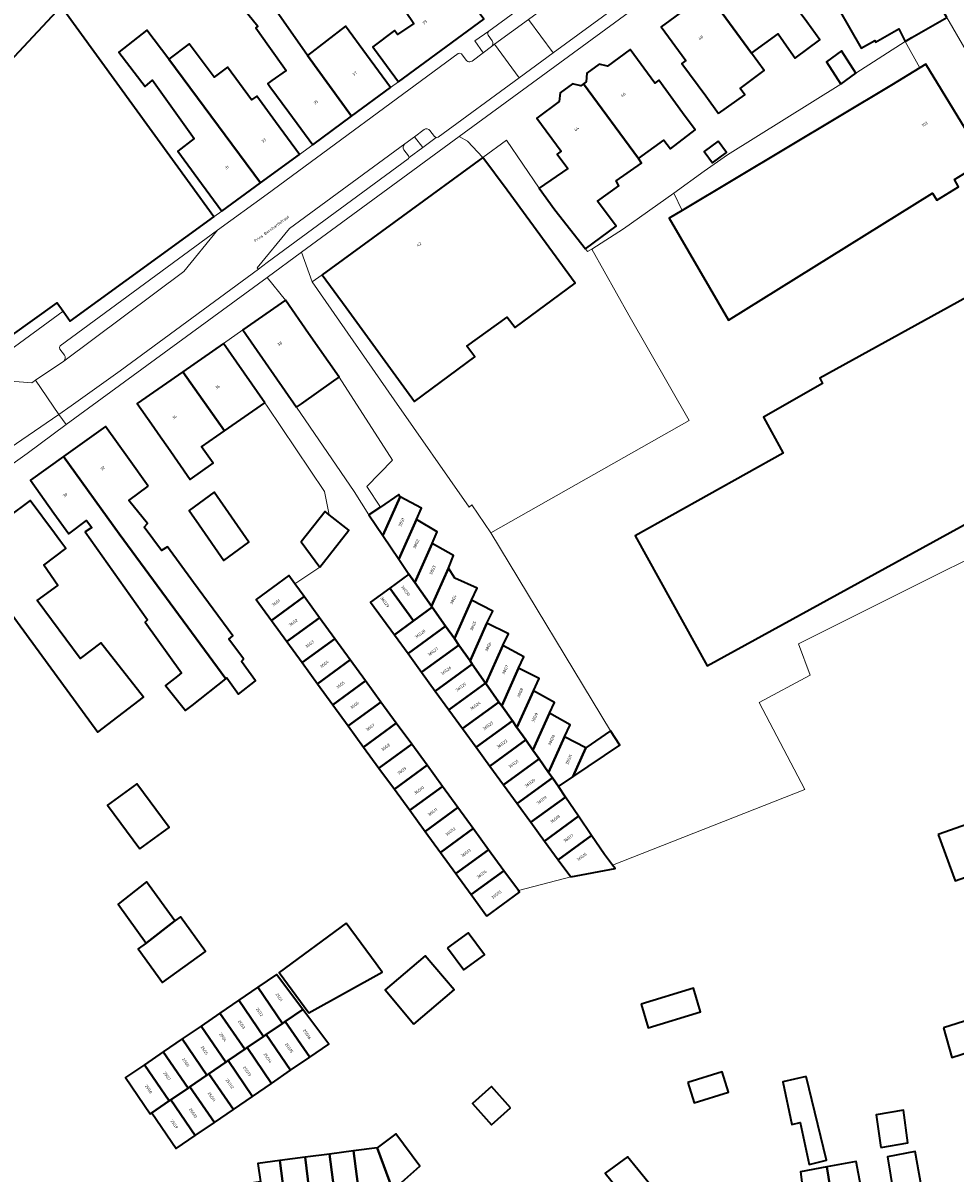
# Model space of a CAD drawing. Header units: metres. Extents: x 197700 to 204338, y 317132 to 325229.
# Tile 848 of 1056: x 202970 to 203085, y 319816 to 319958. Entities that reach past the tile are written whole.
import ezdxf
from ezdxf.enums import TextEntityAlignment as Align

# ---------------------------------------------------------------- set-up
doc = ezdxf.new("R2010")
doc.units = ezdxf.units.M
for name, color, linetype, lineweight in [('B-WE-GR-BEPLANTING_CULTUUR_BODEMBEDEKKER-GV', 90, 'Continuous', 18), ('B-WE-IE-TERREINAFSCHEIDING_KUNSTMATIG_HEKWERK-G', 20, 'IE-TERREINAFSCHEIDING-KUNSTMATIG', 18), ('B-WE-IE-TERREINAFSCHEIDING_KUNSTMATIG_MUUR-G', 90, 'IE-TERREINAFSCHEIDING-KUNSTMATIG-DICHT', 18), ('B-WE-OG-BEBOUWING-GV', 7, 'Continuous', 35), ('B-WE-OG-BEBOUWING-T18', 10, 'Continuous', 18), ('B-WE-OG-TERREIN_ERF-GV', 7, 'Continuous', 18), ('B-WE-OG-TOPOGRAFIE-T18', 10, 'Continuous', 18), ('B-WE-VH-VERHARDING_BETONSTRAATSTEEN-GV', 252, 'Continuous', 18), ('B-WE-VH-VERHARDING_GESLOTEN-GV', 252, 'Continuous', 18), ('B-WE-VH-VERHARDING_OPEN-GV', 252, 'Continuous', 18), ('B-WE-VH-VERHARDING_TEGEL-GV', 252, 'Continuous', 18)]:
    doc.layers.add(name, color=color, linetype=linetype, lineweight=lineweight)
doc.styles.add('NLCS-ISO-M200-T18', font='NLCS-ISO.ttf', dxfattribs={"height": 0.36})
doc.linetypes.add('IE-TERREINAFSCHEIDING-KUNSTMATIG', pattern='A,4,[82,NLCS.SHX,S=0.75,R=90,X=0,Y=0],4,-2', length=10)
doc.linetypes.add('IE-TERREINAFSCHEIDING-KUNSTMATIG-DICHT', pattern='A,8,-1,[82,NLCS.SHX,S=0.75,R=90,X=0,Y=0],-1', length=10)

msp = doc.modelspace()

# ---------------------------------------------------------------- linework, layer by layer
at = {"layer": 'B-WE-GR-BEPLANTING_CULTUUR_BODEMBEDEKKER-GV'}
for points in [[(203027.809, 319955.702), (203027.299, 319956.407), (203027.234, 319956.677), (203027.379, 319956.914), (203025.66, 319955.688), (203026.694, 319954.236)], [(203026.694, 319954.236), (203027.709, 319954.993)], [(203019.399, 319944.738), (203018.205, 319943.859), (203019.22, 319942.526), (203020.902, 319943.758)], [(203020.902, 319943.758), (203020.693, 319943.882), (203020.124, 319944.633)]]:
    msp.add_lwpolyline(points, dxfattribs=at)
for points in [[(203027.709, 319954.993, 0.4035144), (203027.809, 319955.702)], [(203020.124, 319944.633, 0.4069506), (203019.399, 319944.738)]]:
    msp.add_lwpolyline(points, format="xyb", dxfattribs=at)
at = {"layer": 'B-WE-IE-TERREINAFSCHEIDING_KUNSTMATIG_HEKWERK-G'}
for points in [[(203072.735, 319951.733), (203078.814, 319955.626)], [(203056.895, 319941.624), (203070.873, 319950.372)], [(203033.599, 319937.512), (203029.575, 319943.424), (203026.67, 319941.304)], [(203056.895, 319941.624), (203054.012, 319939.611)], [(203050.254, 319936.91), (203054.012, 319939.611)], [(203040.123, 319929.982), (203039.572, 319929.687), (203039.321, 319930.009)]]:
    msp.add_lwpolyline(points, dxfattribs=at)
at = {"layer": 'B-WE-IE-TERREINAFSCHEIDING_KUNSTMATIG_MUUR-G'}
msp.add_lwpolyline([(202967.541, 319917.016), (202974.808, 319922.34)], dxfattribs=at)
at = {"layer": 'B-WE-OG-BEBOUWING-GV'}
for points in [[(203013.259, 319954.678), (203016.226, 319950.64), (203026.773, 319958.392), (203023.812, 319962.421), (203018.355, 319969.847), (203012.915, 319965.688), (203016.17, 319960.799), (203018.134, 319957.849), (203016.13, 319956.492), (203015.737, 319956.987), (203013.06, 319954.948)], [(203083.967, 319958.609), (203082.348, 319961.405), (203078.566, 319967.88), (203069.236, 319962.093), (203073.408, 319954.813), (203075.065, 319955.752), (203075.169, 319955.526), (203078.047, 319957.182), (203078.814, 319955.626), (203079.651, 319956.11)], [(203054.417, 319961.655), (203059.862, 319954.19), (203063.134, 319956.589), (203064.457, 319954.696), (203065.254, 319953.553), (203068.275, 319955.849), (203066.668, 319958.038), (203063.699, 319962.081), (203063.215, 319961.726), (203060.167, 319965.877), (203057.392, 319963.84), (203056.371, 319964.067), (203054.839, 319962.977), (203054.739, 319961.892)], [(203005.653, 319942.877), (203010.425, 319946.391), (203005.004, 319953.913), (203001.142, 319959.357), (202997.983, 319963.284), (202995.673, 319961.47), (202998.854, 319957.516), (202998.62, 319957.328), (203000.225, 319955.052), (203002.345, 319952.048), (203000.576, 319950.81), (203000.071, 319950.457), (203000.357, 319950.068), (203002.688, 319946.903)], [(203055.783, 319946.73), (203059.01, 319949.035), (203058.431, 319949.827), (203061.424, 319952.056), (203059.862, 319954.19), (203054.417, 319961.655), (203054.095, 319961.418), (203053.07, 319961.647), (203051.538, 319960.556), (203051.439, 319959.468), (203048.668, 319957.434), (203051.716, 319953.283), (203051.232, 319952.928), (203054.192, 319948.897)], [(202960.005, 319923.518), (202961.628, 319925.286), (202964.797, 319922.386), (202968.277, 319919.201), (202974.085, 319923.35), (202974.808, 319922.34), (202975.692, 319921.104), (202993.426, 319933.961), (202990.491, 319938.009), (202974.572, 319959.964), (202955.938, 319940.076), (202949.686, 319933.401), (202949.776, 319933.318), (202949.573, 319933.097)], [(202987.863, 319953.435), (202985.148, 319957.042), (202981.685, 319954.318), (202984.923, 319950.066), (202985.856, 319950.846), (202991.008, 319943.644), (202988.963, 319942.102), (202991.461, 319938.69), (202994.415, 319934.656), (202999.19, 319938.153)], [(203010.425, 319946.391), (203015.255, 319949.949), (203012.29, 319953.975), (203009.675, 319957.526), (203005.004, 319953.913)], [(203001.045, 319945.709), (202998.73, 319948.87), (202998.072, 319948.423), (202995.107, 319952.438), (202993.468, 319951.227), (202990.378, 319955.349), (202987.863, 319953.435), (202999.19, 319938.153), (203003.999, 319941.675)], [(203039.077, 319950.403), (203045.891, 319941.165), (203048.995, 319943.434), (203049.818, 319942.351), (203052.882, 319944.697), (203051.336, 319946.806), (203048.38, 319950.838), (203047.896, 319950.483), (203044.85, 319954.636), (203042.055, 319952.587), (203041.031, 319952.815), (203039.499, 319951.725), (203039.4, 319950.64)], [(203070.873, 319950.372), (203072.735, 319951.733), (203070.981, 319954.473), (203069.118, 319953.112)], [(203080.654, 319952.372), (203077.123, 319950.215), (203051.274, 319934.748), (203049.678, 319933.793), (203056.996, 319921.232), (203082.192, 319936.887), (203082.72, 319936.038), (203085.419, 319937.693), (203084.904, 319938.567), (203088.688, 319940.88), (203081.39, 319952.822)], [(203045.891, 319941.165), (203039.077, 319950.403), (203038.754, 319950.166), (203037.73, 319950.395), (203036.198, 319949.304), (203036.099, 319948.219), (203033.313, 319946.176), (203036.323, 319942.071), (203035.839, 319941.717), (203037.133, 319939.952), (203033.599, 319937.512), (203035.549, 319934.841), (203039.321, 319930.009), (203043.121, 319932.816), (203040.823, 319935.926), (203043.438, 319937.808), (203043.11, 319938.409), (203046.264, 319940.589)], [(203055.724, 319943.32), (203053.977, 319942.022), (203055.01, 319940.632), (203056.757, 319941.929)], [(203029.646, 319937.286), (203026.67, 319941.304), (203006.805, 319926.795), (203009.754, 319922.757), (203018.222, 319911.162), (203025.674, 319916.684), (203024.677, 319917.985), (203029.649, 319921.578), (203030.627, 319920.288), (203038.059, 319925.766)], [(203089.606, 319925.831), (203085.23, 319923.412), (203068.272, 319914.038), (203068.599, 319913.394), (203061.344, 319909.25), (203063.763, 319904.774), (203045.472, 319894.593), (203054.354, 319878.506), (203097.085, 319901.962), (203101.462, 319904.381)], [(203003.616, 319910.46), (203004.243, 319910.894), (203008.263, 319913.703), (203008.887, 319914.164), (203005.121, 319919.565), (203002.261, 319923.666), (202997.011, 319920.004)], [(202999.723, 319911.007), (202994.615, 319918.348), (202989.605, 319914.849), (202994.75, 319907.546)], [(202989.605, 319914.849), (202983.964, 319910.91), (202985.699, 319908.426), (202986.827, 319906.811), (202987.723, 319905.528), (202990.511, 319901.536), (202993.347, 319903.552), (202991.915, 319905.566), (202994.75, 319907.546)], [(202985.299, 319900.716), (202982.952, 319904.009), (202980.05, 319908.081), (202974.829, 319904.36), (202981.711, 319894.83), (202994.899, 319876.925), (202995.039, 319877.035), (202996.471, 319875.027), (202998.572, 319876.679), (202996.819, 319879.049), (202997.073, 319879.372), (202995.266, 319881.834), (202995.75, 319882.222), (202990.928, 319888.815), (202987.698, 319893.231), (202986.949, 319892.752), (202984.813, 319895.666), (202985.221, 319896.114), (202982.909, 319898.955)], [(202973.658, 319897.385), (202975.487, 319894.818), (202977.701, 319896.467), (202978.329, 319895.624), (202977.52, 319895.069), (202985.243, 319884.2), (202984.94, 319883.928), (202989.419, 319877.66), (202988.922, 319877.265), (202987.448, 319876.092), (202989.909, 319872.991), (202990.737, 319873.643), (202994.899, 319876.925), (202981.711, 319894.83), (202974.829, 319904.36), (202970.756, 319901.457)], [(202991.591, 319895.94), (202994.652, 319891.539), (202997.752, 319893.811), (202993.472, 319899.967), (202990.372, 319897.693)], [(203016.432, 319899.386), (203016.288, 319899.671), (203014.014, 319898.132), (203012.577, 319897.16), (203014.3, 319894.614)], [(202962.579, 319891.934), (202962.704, 319892.025), (202967.436, 319885.699), (202967.718, 319885.898), (202970.271, 319882.403), (202979.085, 319870.334), (202984.75, 319874.64), (202979.448, 319881.364), (202976.925, 319879.43), (202971.591, 319886.598), (202974.158, 319888.453), (202972.403, 319890.967), (202975.155, 319893.004), (202974.405, 319894.013), (202973.729, 319894.922), (202970.746, 319898.934), (202967.972, 319896.872), (202966.705, 319898.534), (202960.857, 319894.329), (202961.434, 319893.526)], [(203018.457, 319896.596), (203019.089, 319898.01), (203016.432, 319899.386), (203014.3, 319894.614), (203016.27, 319891.702)], [(203006.512, 319890.695), (203010.088, 319895.262), (203007.683, 319897.16), (203007.168, 319897.567), (203004.223, 319893.835)], [(203020.413, 319893.616), (203021.005, 319895.054), (203018.457, 319896.596), (203016.27, 319891.702), (203017.518, 319889.857), (203018.261, 319888.802)], [(203022.405, 319890.587), (203023.013, 319892.15), (203020.413, 319893.616), (203018.261, 319888.802), (203020.308, 319885.896)], [(203017.518, 319889.857), (203015.146, 319888.128), (203018.092, 319884.088), (203020.397, 319885.769), (203020.308, 319885.896), (203018.261, 319888.802)], [(203025.251, 319886.629), (203025.935, 319888.118), (203023.208, 319889.359), (203022.405, 319890.587), (203020.308, 319885.896), (203020.397, 319885.769), (203022.047, 319883.426), (203023.131, 319881.887)], [(203003.409, 319888.666), (203002.673, 319889.676), (202998.633, 319886.73), (203000.532, 319884.126), (203004.572, 319887.072)], [(203000.532, 319884.126), (203002.431, 319881.521), (203006.471, 319884.467), (203004.572, 319887.072)], [(203015.719, 319882.358), (203018.092, 319884.088), (203015.146, 319888.128), (203012.774, 319886.398)], [(203015.719, 319882.358), (203017.407, 319880.043), (203022.047, 319883.426), (203020.397, 319885.769), (203018.092, 319884.088)], [(203027.164, 319883.814), (203027.881, 319885.269), (203025.251, 319886.629), (203023.131, 319881.887), (203023.697, 319881.083), (203025.071, 319879.133)], [(203008.369, 319881.863), (203006.471, 319884.467), (203002.431, 319881.521), (203004.329, 319878.917)], [(203022.047, 319883.426), (203017.407, 319880.043), (203019.095, 319877.728), (203023.697, 319881.083), (203023.131, 319881.887)], [(203029.131, 319881.029), (203029.838, 319882.474), (203027.164, 319883.814), (203025.071, 319879.133), (203025.347, 319878.741), (203026.997, 319876.398), (203027.036, 319876.343)], [(203004.329, 319878.917), (203006.228, 319876.313), (203010.268, 319879.259), (203008.369, 319881.863)], [(203020.783, 319875.412), (203025.347, 319878.741), (203025.071, 319879.133), (203023.697, 319881.083), (203019.095, 319877.728)], [(203031.075, 319878.247), (203031.727, 319879.63), (203029.131, 319881.029), (203027.036, 319876.343), (203028.647, 319874.055), (203028.986, 319873.574)], [(203006.228, 319876.313), (203008.127, 319873.709), (203012.167, 319876.655), (203010.268, 319879.259)], [(203022.471, 319873.097), (203026.997, 319876.398), (203025.347, 319878.741), (203020.783, 319875.412)], [(203030.297, 319871.713), (203030.868, 319870.902), (203032.891, 319875.428), (203033.596, 319876.944), (203031.075, 319878.247), (203028.986, 319873.574)], [(203012.167, 319876.655), (203008.127, 319873.709), (203010.026, 319871.104), (203014.066, 319874.05)], [(203026.997, 319876.398), (203022.471, 319873.097), (203024.158, 319870.782), (203028.647, 319874.055), (203027.036, 319876.343)], [(203030.868, 319870.902), (203031.947, 319869.37), (203032.828, 319868.12), (203034.873, 319872.696), (203035.525, 319873.978), (203032.891, 319875.428)], [(203010.026, 319871.104), (203011.925, 319868.5), (203015.965, 319871.446), (203014.066, 319874.05)], [(203024.158, 319870.782), (203025.846, 319868.467), (203030.297, 319871.713), (203028.986, 319873.574), (203028.647, 319874.055)], [(203036.732, 319869.745), (203037.46, 319871.247), (203034.873, 319872.696), (203032.828, 319868.12), (203033.597, 319867.027), (203034.772, 319865.359)], [(203011.925, 319868.5), (203013.823, 319865.896), (203017.863, 319868.842), (203015.965, 319871.446)], [(203031.947, 319869.37), (203030.868, 319870.902), (203030.297, 319871.713), (203025.846, 319868.467), (203027.534, 319866.152)], [(203037.788, 319864.832), (203043.566, 319868.723), (203042.438, 319870.501), (203039.376, 319868.386)], [(203013.823, 319865.896), (203015.722, 319863.291), (203019.762, 319866.237), (203017.863, 319868.842)], [(203033.597, 319867.027), (203032.828, 319868.12), (203031.947, 319869.37), (203027.534, 319866.152), (203029.221, 319863.837)], [(203039.376, 319868.386), (203036.732, 319869.745), (203034.772, 319865.359), (203035.247, 319864.685), (203035.994, 319863.624), (203037.788, 319864.832)], [(203029.221, 319863.837), (203030.909, 319861.522), (203035.247, 319864.685), (203034.772, 319865.359), (203033.597, 319867.027)], [(203015.722, 319863.291), (203017.621, 319860.687), (203021.661, 319863.633), (203019.762, 319866.237)], [(203036.874, 319862.325), (203035.994, 319863.624), (203035.247, 319864.685), (203030.909, 319861.522), (203032.597, 319859.206)], [(202984.264, 319855.909), (202987.908, 319858.568), (202983.925, 319863.969), (202980.281, 319861.311)], [(203017.621, 319860.687), (203019.52, 319858.083), (203023.56, 319861.029), (203021.661, 319863.633)], [(203034.284, 319856.891), (203038.483, 319859.952), (203036.874, 319862.325), (203032.597, 319859.206)], [(203019.52, 319858.083), (203021.419, 319855.479), (203025.459, 319858.425), (203023.56, 319861.029)], [(203038.483, 319859.952), (203034.284, 319856.891), (203035.972, 319854.576), (203040.091, 319857.579)], [(203082.92, 319857.68), (203084.984, 319851.969), (203090.705, 319853.993), (203088.641, 319859.703)], [(203025.459, 319858.425), (203021.419, 319855.479), (203023.317, 319852.874), (203027.357, 319855.82)], [(203037.515, 319852.46), (203042.999, 319853.479), (203042.665, 319853.923), (203041.697, 319855.21), (203040.091, 319857.579), (203035.972, 319854.576)], [(203029.256, 319853.216), (203027.357, 319855.82), (203023.317, 319852.874), (203025.216, 319850.27)], [(203027.147, 319847.622), (203031.187, 319850.568), (203031.046, 319850.761), (203029.256, 319853.216), (203025.216, 319850.27)], [(202988.602, 319847.028), (202985.119, 319851.847), (202981.587, 319849.094), (202985.07, 319844.275)], [(202988.602, 319847.028), (202985.07, 319844.275), (202984.071, 319843.565), (202987.062, 319839.438), (202992.377, 319843.262), (202989.304, 319847.533)], [(203009.777, 319846.729), (203001.497, 319840.673), (203005.154, 319835.674), (203014.212, 319840.701), (203013.468, 319841.712)], [(203022.306, 319843.703), (203024.318, 319840.976), (203026.85, 319842.844), (203024.838, 319845.571)], [(203018.145, 319834.287), (203023.099, 319838.5), (203019.523, 319842.706), (203014.566, 319838.497)], [(203001.895, 319834.357), (203002.25, 319834.599), (203004.417, 319836.08), (203001.175, 319840.417), (202998.843, 319838.824)], [(202999.893, 319832.989), (203001.895, 319834.357), (202998.843, 319838.824), (202996.511, 319837.23), (202999.563, 319832.763)], [(203046.205, 319836.729), (203047.093, 319833.835), (203053.547, 319835.816), (203052.659, 319838.709)], [(202997.536, 319831.378), (202999.563, 319832.763), (202996.511, 319837.23), (202994.178, 319835.636), (202997.23, 319831.169)], [(203004.417, 319836.08), (203002.25, 319834.599), (203005.268, 319830.183), (203007.622, 319831.791)], [(203083.555, 319833.817), (203084.578, 319830.168), (203093.811, 319833.111), (203092.788, 319836.761)], [(202994.898, 319829.575), (202995.179, 319829.767), (202997.23, 319831.169), (202994.178, 319835.636), (202991.846, 319834.042)], [(202999.893, 319832.989), (203002.911, 319828.572), (203005.268, 319830.183), (203002.25, 319834.599), (203001.895, 319834.357)], [(202992.821, 319828.156), (202994.898, 319829.575), (202991.846, 319834.042), (202989.513, 319832.448), (202992.565, 319827.981)], [(203000.554, 319826.961), (203002.911, 319828.572), (202999.893, 319832.989), (202999.563, 319832.763), (202997.536, 319831.378)], [(202992.565, 319827.981), (202989.513, 319832.448), (202987.181, 319830.855), (202990.233, 319826.388), (202990.464, 319826.546)], [(202987.181, 319830.855), (202984.848, 319829.261), (202987.9, 319824.793), (202988.107, 319824.935), (202990.233, 319826.388)], [(202998.197, 319825.35), (203000.554, 319826.961), (202997.536, 319831.378), (202997.23, 319831.169), (202995.179, 319829.767)], [(202985.75, 319823.324), (202987.9, 319824.793), (202984.848, 319829.261), (202982.516, 319827.667), (202985.568, 319823.2)], [(202994.898, 319829.575), (202992.821, 319828.156), (202995.84, 319823.739), (202998.197, 319825.35), (202995.179, 319829.767)], [(202993.482, 319822.129), (202995.84, 319823.739), (202992.821, 319828.156), (202992.565, 319827.981), (202990.464, 319826.546)], [(203051.977, 319827.076), (203052.746, 319824.572), (203056.982, 319825.872), (203056.213, 319828.376)], [(203066.576, 319827.822), (203063.703, 319827.155), (203064.806, 319821.896), (203065.862, 319822.138), (203066.954, 319816.955), (203069.091, 319817.483)], [(202993.482, 319822.129), (202990.464, 319826.546), (202990.233, 319826.388), (202988.107, 319824.935), (202991.125, 319820.518)], [(203030.06, 319823.943), (203027.709, 319826.575), (203025.357, 319824.473), (203027.709, 319821.842)], [(202985.75, 319823.324), (202988.768, 319818.907), (202991.125, 319820.518), (202988.107, 319824.935), (202987.9, 319824.793)], [(203075.815, 319819.03), (203079.175, 319819.631), (203078.619, 319823.669), (203075.259, 319823.068)], [(203013.59, 319819.021), (203015.532, 319813.772), (203018.878, 319816.726), (203015.893, 319820.736)], [(203015.532, 319813.772), (203013.59, 319819.021), (203010.658, 319818.63), (203011.388, 319813.221)], [(203001.585, 319817.419), (202998.868, 319817.057), (202999.171, 319814.784), (202993.891, 319814.079), (202994.296, 319810.961), (202999.254, 319811.607), (203002.28, 319812.01)], [(203005.381, 319812.422), (203004.722, 319817.838), (203001.585, 319817.419), (203002.28, 319812.01)], [(203004.722, 319817.838), (203005.381, 319812.422), (203008.424, 319812.827), (203007.704, 319818.236)], [(203008.424, 319812.827), (203011.388, 319813.221), (203010.658, 319818.63), (203007.704, 319818.236)], [(203044.418, 319812.615), (203048.193, 319807.971), (203047.985, 319807.791), (203049.282, 319806.356), (203050.709, 319797.096), (203057.95, 319798.156), (203056.465, 319807.395), (203053.346, 319806.975), (203052.114, 319808.497), (203047.056, 319814.749), (203044.504, 319817.903), (203041.761, 319815.884)], [(203076.114, 319810.565), (203075.868, 319812.394), (203073.757, 319812.075), (203072.773, 319817.298), (203069.135, 319816.634), (203071.768, 319800.304), (203077.403, 319801.245)], [(203083.051, 319802.188), (203082.228, 319807.12), (203081.499, 319811.491), (203081.335, 319811.421), (203080.062, 319818.528), (203076.624, 319817.909), (203077.814, 319810.844), (203076.114, 319810.565), (203077.403, 319801.245)], [(203065.314, 319799.235), (203065.679, 319799.288), (203071.768, 319800.304), (203069.135, 319816.634), (203065.905, 319816.044), (203066.512, 319811.241), (203064.959, 319811.014), (203065.297, 319808.792), (203064.319, 319808.632), (203063.784, 319808.544)]]:
    msp.add_lwpolyline(points, close=True, dxfattribs=at)
at = {"layer": 'B-WE-OG-TERREIN_ERF-GV'}
for points in [[(202955.938, 319940.076), (202974.572, 319959.964), (202990.491, 319938.009), (202993.426, 319933.961), (202994.415, 319934.656), (202991.461, 319938.69), (202988.963, 319942.102), (202991.008, 319943.644), (202985.856, 319950.846), (202984.923, 319950.066), (202981.685, 319954.318), (202985.148, 319957.042), (202987.863, 319953.435), (202990.378, 319955.349), (202993.468, 319951.227), (202995.107, 319952.438), (202998.072, 319948.423), (202998.73, 319948.87), (203001.045, 319945.709), (203003.999, 319941.675), (203005.653, 319942.877), (203002.688, 319946.903), (203000.357, 319950.068), (203000.071, 319950.457), (203000.576, 319950.81), (203002.345, 319952.048), (203000.225, 319955.052), (202998.62, 319957.328), (202998.854, 319957.516), (202995.673, 319961.47)], [(203001.142, 319959.357), (203005.004, 319953.913), (203009.675, 319957.526), (203012.29, 319953.975), (203015.255, 319949.949), (203016.226, 319950.64), (203013.259, 319954.678), (203013.06, 319954.948), (203015.737, 319956.987), (203016.13, 319956.492), (203018.134, 319957.849), (203016.17, 319960.799)], [(203002.431, 319881.521), (203000.532, 319884.126), (202998.633, 319886.73), (203002.673, 319889.676), (203003.409, 319888.666), (203006.512, 319890.695), (203004.223, 319893.835), (203007.168, 319897.567), (203007.683, 319897.16), (203007.086, 319900.051), (203000, 319910.597), (202999.723, 319911.007), (202994.75, 319907.546), (202991.915, 319905.566), (202993.347, 319903.552), (202990.511, 319901.536), (202987.723, 319905.528), (202986.827, 319906.811), (202985.699, 319908.426), (202983.964, 319910.91), (202989.605, 319914.849), (202994.615, 319918.348), (202997.011, 319920.004), (203002.261, 319923.666), (203000, 319926.493), (202975.193, 319908.308), (202970.362, 319904.766), (202963.381, 319899.791)], [(203103.731, 319900.267), (203065.667, 319881.228), (203067.082, 319877.353), (203060.769, 319873.992), (203066.442, 319863.239), (203042.665, 319853.923), (203042.999, 319853.479), (203037.515, 319852.46), (203031.046, 319850.761), (203031.187, 319850.568), (203027.147, 319847.622), (203025.216, 319850.27), (203023.317, 319852.874), (203021.419, 319855.479), (203019.52, 319858.083), (203017.621, 319860.687), (203015.722, 319863.291), (203013.823, 319865.896), (203011.925, 319868.5), (203010.026, 319871.104), (203008.127, 319873.709), (203006.228, 319876.313), (203004.329, 319878.917), (203002.431, 319881.521)], [(202967.972, 319896.872), (202970.746, 319898.934), (202973.729, 319894.922), (202974.405, 319894.013), (202975.155, 319893.004), (202972.403, 319890.967), (202974.158, 319888.453), (202971.591, 319886.598), (202976.925, 319879.43), (202979.448, 319881.364), (202984.75, 319874.64), (202979.085, 319870.334), (202970.271, 319882.403), (202967.718, 319885.898)], [(203041.761, 319815.884), (203044.504, 319817.903), (203047.056, 319814.749)], [(203066.512, 319811.241), (203065.905, 319816.044), (203069.135, 319816.634), (203072.773, 319817.298), (203073.757, 319812.075)], [(203077.814, 319810.844), (203076.624, 319817.909), (203080.062, 319818.528), (203081.335, 319811.421)]]:
    msp.add_lwpolyline(points, dxfattribs=at)
for points in [[(203005.564, 319925.934), (203015.703, 319911.392), (203024.965, 319898.102), (203025.31, 319898.409), (203027.633, 319894.952), (203052.155, 319908.822), (203044.678, 319921.811), (203040.123, 319929.982), (203039.572, 319929.687), (203039.321, 319930.009), (203035.549, 319934.841), (203033.599, 319937.512), (203029.575, 319943.424), (203026.67, 319941.304), (203029.646, 319937.286), (203038.059, 319925.766), (203030.627, 319920.288), (203029.649, 319921.578), (203024.677, 319917.985), (203025.674, 319916.684), (203018.222, 319911.162), (203009.754, 319922.757), (203006.805, 319926.795)], [(203012.577, 319897.16), (203014.014, 319898.132), (203012.31, 319900.653), (203015.472, 319903.919), (203008.887, 319914.164), (203008.263, 319913.703), (203004.243, 319910.894), (203003.616, 319910.46), (203010.755, 319900.054)], [(202982.952, 319904.009), (202985.299, 319900.716), (202982.909, 319898.955), (202985.221, 319896.114), (202984.813, 319895.666), (202986.949, 319892.752), (202987.698, 319893.231), (202990.928, 319888.815), (202995.75, 319882.222), (202995.266, 319881.834), (202997.073, 319879.372), (202996.819, 319879.049), (202998.572, 319876.679), (202996.471, 319875.027), (202995.039, 319877.035), (202994.899, 319876.925), (202990.737, 319873.643), (202989.909, 319872.991), (202987.448, 319876.092), (202988.922, 319877.265), (202989.419, 319877.66), (202984.94, 319883.928), (202985.243, 319884.2), (202977.52, 319895.069), (202978.329, 319895.624), (202977.701, 319896.467), (202975.487, 319894.818), (202973.658, 319897.385), (202970.756, 319901.457), (202974.829, 319904.36), (202980.05, 319908.081)], [(202994.652, 319891.539), (202991.591, 319895.94), (202990.372, 319897.693), (202993.472, 319899.967), (202997.752, 319893.811)], [(202984.264, 319855.909), (202980.281, 319861.311), (202983.925, 319863.969), (202987.908, 319858.568)], [(203082.92, 319857.68), (203088.641, 319859.703), (203090.705, 319853.993), (203084.984, 319851.969)], [(202985.119, 319851.847), (202988.602, 319847.028), (202989.304, 319847.533), (202992.377, 319843.262), (202987.062, 319839.438), (202984.071, 319843.565), (202985.07, 319844.275), (202981.587, 319849.094)], [(203013.468, 319841.712), (203014.212, 319840.701), (203005.154, 319835.674), (203001.497, 319840.673), (203009.777, 319846.729)], [(203022.306, 319843.703), (203024.838, 319845.571), (203026.85, 319842.844), (203024.318, 319840.976)], [(203018.145, 319834.287), (203014.566, 319838.497), (203019.523, 319842.706), (203023.099, 319838.5)], [(203002.911, 319828.572), (203000.554, 319826.961), (202998.197, 319825.35), (202995.84, 319823.739), (202993.482, 319822.129), (202991.125, 319820.518), (202988.768, 319818.907), (202985.75, 319823.324), (202985.568, 319823.2), (202982.516, 319827.667), (202984.848, 319829.261), (202987.181, 319830.855), (202989.513, 319832.448), (202991.846, 319834.042), (202994.178, 319835.636), (202996.511, 319837.23), (202998.843, 319838.824), (203001.175, 319840.417), (203004.417, 319836.08), (203007.622, 319831.791), (203005.268, 319830.183)], [(203047.093, 319833.835), (203046.205, 319836.729), (203052.659, 319838.709), (203053.547, 319835.816)], [(203083.555, 319833.817), (203092.788, 319836.761), (203093.811, 319833.111), (203084.578, 319830.168)], [(203052.746, 319824.572), (203051.977, 319827.076), (203056.213, 319828.376), (203056.982, 319825.872)], [(203066.576, 319827.822), (203069.091, 319817.483), (203066.954, 319816.955), (203065.862, 319822.138), (203064.806, 319821.896), (203063.703, 319827.155)], [(203027.709, 319826.575), (203030.06, 319823.943), (203027.709, 319821.842), (203025.357, 319824.473)], [(203075.815, 319819.03), (203075.259, 319823.068), (203078.619, 319823.669), (203079.175, 319819.631)], [(203011.388, 319813.221), (203008.424, 319812.827), (203005.381, 319812.422), (203002.28, 319812.01), (202999.254, 319811.607), (202994.296, 319810.961), (202993.891, 319814.079), (202999.171, 319814.784), (202998.868, 319817.057), (203001.585, 319817.419), (203004.722, 319817.838), (203007.704, 319818.236), (203010.658, 319818.63), (203013.59, 319819.021), (203015.893, 319820.736), (203018.878, 319816.726), (203015.532, 319813.772)]]:
    msp.add_lwpolyline(points, close=True, dxfattribs=at)
at = {"layer": 'B-WE-VH-VERHARDING_BETONSTRAATSTEEN-GV'}
for points in [[(203062.924, 319981.372), (203062.372, 319982.144), (203062.197, 319982.252), (203061.997, 319982.204), (203039.348, 319965.667), (203027.379, 319956.914), (203027.234, 319956.677), (203027.299, 319956.407), (203027.809, 319955.702)], [(203027.709, 319954.993), (203028.112, 319955.288), (203032.31, 319958.355), (203063.232, 319980.951), (203063.612, 319981.237)]]:
    msp.add_lwpolyline(points, dxfattribs=at)
for points in [[(203065.235, 319982.435), (203063.612, 319981.237), (203063.232, 319980.951), (203032.31, 319958.355), (203035.339, 319954.222), (203046.009, 319962.041), (203066.241, 319976.835), (203068.828, 319978.727), (203065.807, 319982.857)], [(202971.405, 319913.792), (202970.95, 319913.482), (202965.112, 319913.936), (202964.823, 319914.345), (202960.591, 319911.438), (202960.876, 319911.027), (202959.001, 319905.325), (202958.507, 319904.983), (202961.42, 319900.782), (202974.273, 319909.582)]]:
    msp.add_lwpolyline(points, close=True, dxfattribs=at)
msp.add_lwpolyline([(203027.809, 319955.702, -0.4035144), (203027.709, 319954.993)], format="xyb", dxfattribs=at)
at = {"layer": 'B-WE-VH-VERHARDING_GESLOTEN-GV'}
for points in [[(203094.258, 319940.866), (203083.967, 319958.609), (203079.651, 319956.11), (203078.814, 319955.626), (203080.654, 319952.372), (203081.39, 319952.822), (203088.688, 319940.88), (203084.904, 319938.567), (203085.419, 319937.693), (203082.72, 319936.038), (203082.192, 319936.887), (203056.996, 319921.232), (203049.678, 319933.793), (203051.274, 319934.748), (203050.254, 319936.91), (203044.019, 319932.497), (203040.123, 319929.982), (203044.678, 319921.811), (203052.155, 319908.822), (203027.633, 319894.952), (203042.438, 319870.501), (203043.566, 319868.723), (203037.788, 319864.832), (203035.994, 319863.624), (203036.874, 319862.325), (203038.483, 319859.952), (203040.091, 319857.579), (203041.697, 319855.21), (203042.665, 319853.923), (203066.442, 319863.239), (203060.769, 319873.992), (203067.082, 319877.353), (203065.667, 319881.228), (203103.731, 319900.267)], [(203097.085, 319901.962), (203054.354, 319878.506), (203045.472, 319894.593), (203063.763, 319904.774), (203061.344, 319909.25), (203068.599, 319913.394), (203068.272, 319914.038), (203085.23, 319923.412)]]:
    msp.add_lwpolyline(points, dxfattribs=at)
for points in [[(203016.432, 319899.386), (203019.089, 319898.01), (203018.457, 319896.596), (203021.005, 319895.054), (203020.413, 319893.616), (203023.013, 319892.15), (203022.405, 319890.587), (203023.208, 319889.359), (203025.935, 319888.118), (203025.251, 319886.629), (203027.881, 319885.269), (203027.164, 319883.814), (203029.838, 319882.474), (203029.131, 319881.029), (203031.727, 319879.63), (203031.075, 319878.247), (203033.596, 319876.944), (203032.891, 319875.428), (203035.525, 319873.978), (203034.873, 319872.696), (203037.46, 319871.247), (203036.732, 319869.745), (203039.376, 319868.386), (203042.438, 319870.501), (203027.633, 319894.952), (203025.31, 319898.409), (203024.965, 319898.102), (203015.703, 319911.392), (203005.564, 319925.934), (203004.263, 319929.618), (203000, 319926.493), (203002.261, 319923.666), (203005.121, 319919.565), (203008.887, 319914.164), (203015.472, 319903.919), (203012.31, 319900.653), (203014.014, 319898.132), (203016.288, 319899.671)], [(203025.846, 319868.467), (203024.158, 319870.782), (203022.471, 319873.097), (203020.783, 319875.412), (203019.095, 319877.728), (203017.407, 319880.043), (203015.719, 319882.358), (203012.774, 319886.398), (203015.146, 319888.128), (203017.518, 319889.857), (203016.27, 319891.702), (203014.3, 319894.614), (203012.577, 319897.16), (203010.755, 319900.054), (203003.616, 319910.46), (202997.011, 319920.004), (202994.615, 319918.348), (202999.723, 319911.007), (203000, 319910.597), (203007.086, 319900.051), (203007.683, 319897.16), (203010.088, 319895.262), (203006.512, 319890.695), (203003.409, 319888.666), (203004.572, 319887.072), (203006.471, 319884.467), (203008.369, 319881.863), (203010.268, 319879.259), (203012.167, 319876.655), (203014.066, 319874.05), (203015.965, 319871.446), (203017.863, 319868.842), (203019.762, 319866.237), (203021.661, 319863.633), (203023.56, 319861.029), (203025.459, 319858.425), (203027.357, 319855.82), (203029.256, 319853.216), (203031.046, 319850.761), (203037.515, 319852.46), (203035.972, 319854.576), (203034.284, 319856.891), (203032.597, 319859.206), (203030.909, 319861.522), (203029.221, 319863.837), (203027.534, 319866.152)]]:
    msp.add_lwpolyline(points, close=True, dxfattribs=at)
at = {"layer": 'B-WE-VH-VERHARDING_OPEN-GV'}
for points in [[(203069.462, 319977.415), (203023.721, 319943.883), (203024.752, 319943.329), (203026.67, 319941.304), (203029.575, 319943.424), (203033.599, 319937.512), (203037.133, 319939.952), (203035.839, 319941.717), (203036.323, 319942.071), (203033.313, 319946.176), (203036.099, 319948.219), (203036.198, 319949.304), (203037.73, 319950.395), (203038.754, 319950.166), (203039.077, 319950.403), (203039.4, 319950.64), (203039.499, 319951.725), (203041.031, 319952.815), (203042.055, 319952.587), (203044.85, 319954.636), (203047.896, 319950.483), (203048.38, 319950.838), (203051.336, 319946.806), (203052.882, 319944.697), (203049.818, 319942.351), (203048.995, 319943.434), (203045.891, 319941.165), (203046.264, 319940.589), (203043.11, 319938.409), (203043.438, 319937.808), (203040.823, 319935.926), (203043.121, 319932.816), (203039.321, 319930.009), (203039.572, 319929.687), (203040.123, 319929.982), (203044.019, 319932.497), (203050.254, 319936.91), (203051.274, 319934.748), (203077.123, 319950.215), (203080.654, 319952.372), (203078.814, 319955.626), (203078.047, 319957.182), (203075.169, 319955.526), (203075.065, 319955.752), (203073.408, 319954.813), (203069.236, 319962.093)], [(203074.824, 319974.286), (203075.659, 319974.753), (203083.202, 319961.914), (203082.348, 319961.405), (203083.967, 319958.609), (203094.258, 319940.866), (203094.294, 319948.199), (203093.971, 319949.79), (203088.074, 319960.181), (203078.14, 319977.491), (203077.997, 319977.734)], [(203066.668, 319958.038), (203068.275, 319955.849), (203065.254, 319953.553), (203064.457, 319954.696), (203063.134, 319956.589), (203059.862, 319954.19), (203061.424, 319952.056), (203058.431, 319949.827), (203059.01, 319949.035), (203055.783, 319946.73), (203054.192, 319948.897), (203051.232, 319952.928), (203051.716, 319953.283), (203048.668, 319957.434), (203051.439, 319959.468)], [(203017.011, 319942.979), (203002.768, 319932.52), (202998.774, 319927.679), (202998.929, 319927.529)], [(202998.929, 319927.529), (203000, 319928.323), (203017.432, 319941.119), (203017.537, 319941.293), (203017.486, 319941.49), (203016.91, 319942.25)], [(202989.717, 319927.215), (202993.88, 319932.309), (202974.456, 319918.033), (202974.341, 319917.842), (202974.398, 319917.628), (202974.958, 319916.893)], [(202974.869, 319916.152), (202989.717, 319927.215)]]:
    msp.add_lwpolyline(points, dxfattribs=at)
for points in [[(203072.735, 319951.733), (203070.873, 319950.372), (203069.118, 319953.112), (203070.981, 319954.473)], [(203026.67, 319941.304), (203024.752, 319943.329), (203023.721, 319943.883), (203004.263, 319929.618), (203005.564, 319925.934), (203006.805, 319926.795)], [(203053.977, 319942.022), (203055.724, 319943.32), (203056.757, 319941.929), (203055.01, 319940.632)]]:
    msp.add_lwpolyline(points, close=True, dxfattribs=at)
for points in [[(203016.91, 319942.25, -0.4120316), (203017.011, 319942.979)], [(202974.958, 319916.893, -0.4063437), (202974.869, 319916.152)]]:
    msp.add_lwpolyline(points, format="xyb", dxfattribs=at)
at = {"layer": 'B-WE-VH-VERHARDING_TEGEL-GV'}
for points in [[(203046.009, 319962.041), (203035.339, 319954.222), (203031.145, 319951.149), (203021.139, 319943.817), (203020.902, 319943.758), (203019.22, 319942.526), (203017.537, 319941.293), (203017.432, 319941.119), (203000, 319928.323), (202998.929, 319927.529), (202981.83, 319914.953), (202975.799, 319910.63), (202974.273, 319909.582), (202975.193, 319908.308), (203000, 319926.493), (203004.263, 319929.618), (203023.721, 319943.883), (203069.462, 319977.415)], [(203025.32, 319953.21), (203026.694, 319954.236), (203025.66, 319955.688), (203027.379, 319956.914), (203039.348, 319965.667)], [(203026.773, 319958.392), (203016.226, 319950.64), (203015.255, 319949.949), (203010.425, 319946.391), (203005.653, 319942.877), (203003.999, 319941.675), (202999.19, 319938.153), (202994.415, 319934.656), (202993.426, 319933.961), (202975.692, 319921.104), (202974.808, 319922.34), (202974.085, 319923.35), (202968.277, 319919.201), (202964.797, 319922.386), (202961.628, 319925.286), (202960.005, 319923.518), (202967.278, 319916.824), (202967.978, 319916.327), (202964.823, 319914.345), (202965.112, 319913.936), (202970.95, 319913.482), (202971.405, 319913.792), (202974.869, 319916.152)], [(203020.124, 319944.633), (203020.693, 319943.882), (203020.902, 319943.758), (203021.139, 319943.817), (203031.145, 319951.149), (203028.112, 319955.288), (203027.709, 319954.993), (203026.694, 319954.236), (203025.32, 319953.21)], [(203024.598, 319953.311), (203024.003, 319954.09), (203023.824, 319954.195), (203023.624, 319954.144), (203000, 319936.79), (202993.88, 319932.309), (202989.717, 319927.215), (202974.869, 319916.152), (202971.405, 319913.792), (202974.273, 319909.582), (202975.799, 319910.63), (202981.83, 319914.953), (202998.929, 319927.529), (202998.774, 319927.679), (203002.768, 319932.52), (203017.011, 319942.979), (203018.205, 319943.859), (203019.399, 319944.738)], [(202974.958, 319916.893), (202974.398, 319917.628), (202974.341, 319917.842), (202974.456, 319918.033), (202993.88, 319932.309), (203000, 319936.79), (203023.624, 319954.144), (203023.824, 319954.195), (203024.003, 319954.09), (203024.598, 319953.311)], [(203016.91, 319942.25), (203017.486, 319941.49), (203017.537, 319941.293), (203019.22, 319942.526), (203018.205, 319943.859)], [(203018.205, 319943.859), (203017.011, 319942.979)], [(202963.381, 319899.791), (202970.362, 319904.766), (202975.193, 319908.308), (202974.273, 319909.582), (202961.42, 319900.782)]]:
    msp.add_lwpolyline(points, dxfattribs=at)
msp.add_lwpolyline([(203028.112, 319955.288), (203031.145, 319951.149), (203035.339, 319954.222), (203032.31, 319958.355)], close=True, dxfattribs=at)
for points in [[(203025.037, 319953.107, -0.2504684), (203024.598, 319953.311)], [(203024.598, 319953.311, 0.2504684), (203025.037, 319953.107)], [(203025.32, 319953.21, -0.1512057), (203025.037, 319953.107)], [(203025.037, 319953.107, 0.1512057), (203025.32, 319953.21)], [(203019.399, 319944.738, -0.4069506), (203020.124, 319944.633)], [(203017.011, 319942.979, 0.4120316), (203016.91, 319942.25)], [(202974.869, 319916.152, 0.4063437), (202974.958, 319916.893)]]:
    msp.add_lwpolyline(points, format="xyb", dxfattribs=at)

# ---------------------------------------------------------------- texts
at = {"layer": 'B-WE-OG-BEBOUWING-T18', "style": 'NLCS-ISO-M200-T18'}
for s, rotation, p in [('39', 36.3, (203019.479, 319957.996)), ('48', 36.2, (203053.581, 319956.079)), ('37', 36.3, (203010.831, 319951.658)), ('35', 36.3, (203006.03, 319948.122)), ('46', 36.2, (203044.002, 319949.054)), ('44', 36.2, (203038.233, 319944.824)), ('103', 31.4, (203081.229, 319945.414)), ('33', 36.2, (202999.59, 319943.404)), ('31', 36.2, (202995.03, 319940.064)), ('42', 36.1, (203018.767, 319930.578)), ('38', 34.9, (203001.568, 319918.305)), ('36', 34.9, (202993.885, 319912.96)), ('34', 34.9, (202988.561, 319909.241)), ('32', 35.4, (202979.694, 319902.915)), ('30', 35.4, (202975.047, 319899.603)), ('38G1', 65.9, (203016.601, 319896.246)), ('38G2', 65.9, (203018.42, 319893.579)), ('38G3', 65.9, (203020.436, 319890.345)), ('36G30', 306.1, (203017.108, 319887.791)), ('36G29', 306.1, (203014.542, 319886.41)), ('38G4', 65.9, (203022.994, 319886.697)), ('36G1', 36.1, (203001.094, 319886.316)), ('36G2', 36.1, (203003.22, 319883.868)), ('36G28', 36.1, (203018.897, 319882.463)), ('38G5', 65.9, (203025.457, 319883.457)), ('36G3', 36.1, (203005.254, 319881.209)), ('38G6', 65.9, (203027.317, 319880.882)), ('36G27', 36.1, (203020.491, 319880.281)), ('36G4', 36.1, (203007.069, 319878.743)), ('36G26', 36.1, (203022.106, 319877.928)), ('38G7', 65.9, (203029.424, 319878.048)), ('36G5', 36.1, (203009.051, 319876.16)), ('36G25', 36.1, (203023.938, 319875.906)), ('38G8', 65.9, (203031.248, 319875.195)), ('36G6', 36.1, (203010.81, 319873.678)), ('36G24', 36.1, (203025.709, 319873.591)), ('38G9', 65.9, (203033.059, 319872.144)), ('36G7', 36.1, (203012.74, 319870.93)), ('36G23', 36.1, (203027.284, 319871.126)), ('38G10', 65.9, (203035.141, 319869.359)), ('36G8', 36.1, (203014.636, 319868.469)), ('36G22', 36.1, (203029.012, 319868.884)), ('38G11', 65.9, (203037.275, 319866.938)), ('36G9', 36.1, (203016.648, 319865.559)), ('36G21', 36.1, (203030.438, 319866.41)), ('36G20', 36.1, (203032.462, 319864.058)), ('36G10', 36.1, (203018.762, 319863.151)), ('36G19', 36.1, (203033.922, 319861.938)), ('36G11', 36.1, (203020.446, 319860.469)), ('36G18', 36.1, (203035.578, 319859.594)), ('36G12', 36.1, (203022.656, 319858.055)), ('36G17', 36.1, (203037.227, 319857.25)), ('36G13', 36.1, (203024.557, 319855.422)), ('36G16', 36.1, (203038.875, 319854.938)), ('36G14', 36.1, (203026.51, 319852.791)), ('36G15', 36.1, (203028.334, 319850.279)), ('25G1', 304.3, (203001.493, 319837.602)), ('25G2', 304.3, (202999.06, 319835.786)), ('25G3', 304.3, (202996.845, 319834.242)), ('25G4', 304.3, (202994.547, 319832.669)), ('25G16', 304.3, (203004.942, 319833.026)), ('25G5', 304.3, (202992.25, 319831.044)), ('25G15', 304.3, (203002.71, 319831.343)), ('25G6', 304.3, (202989.965, 319829.538)), ('25G14', 304.3, (203000.077, 319830.087)), ('25G13', 304.3, (202997.526, 319828.466)), ('25G7', 304.3, (202987.628, 319827.873)), ('25G12', 304.4, (202995.383, 319826.917)), ('25G8', 304.3, (202985.371, 319826.254)), ('25G11', 304.3, (202993.142, 319825.315)), ('25G10', 304.3, (202990.852, 319823.298)), ('25G9', 304.3, (202988.53, 319821.936))]:
    msp.add_text(s, height=0.36, rotation=rotation, dxfattribs=at).set_placement(p, align=Align.MIDDLE)
at = {"layer": 'B-WE-OG-TOPOGRAFIE-T18', "style": 'NLCS-ISO-M200-T18'}
msp.add_text('Prins Bernhardstraat', height=0.36, rotation=36.2, dxfattribs=at).set_placement((203000.564, 319932.503), align=Align.MIDDLE)

doc.saveas('drawing.dxf')
